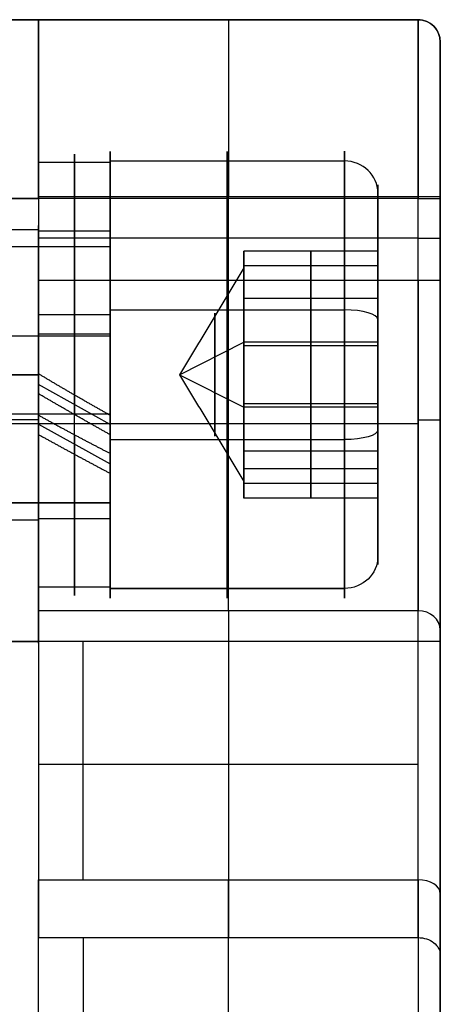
# Model space of a CAD drawing. Header units: millimetres. Extents: x -105 to 152, y -114 to 65.
# Tile 301 of 301: x 105 to 114, y 43 to 65. Entities that reach past the tile are written whole.
import ezdxf

# ---------------------------------------------------------------- set-up
doc = ezdxf.new("R2010")
doc.units = ezdxf.units.MM
doc.layers.add('Layer 01', color=7, linetype='Continuous', true_color=0x000000)

# ---------------------------------------------------------------- blocks, each defined once
blk = doc.blocks.new('Block 02')
at = {"layer": 'Layer 01'}
for p, q in [((113.576, 65), (-40.924, 65)), ((105.076, 61.913, 36.118), (105.076, 65, 36.118)), ((114.076, 40.157, 0.521), (114.076, 64.5, 0.521)), ((106.676, 61.779, 38.436), (106.676, 61.837, 38.453)), ((112.676, 59.815, 37.839), (112.676, 61.119, 38.235)), ((109.326, 59.173, 30.535), (109.326, 61.044, 30.535)), ((98.576, 60.303, 37), (105.076, 60.303, 37)), ((105.076, 60.181, 36.118), (105.076, 60.274, 36.118)), ((106.676, 60.267, 36.094), (105.076, 60.267, 36.094)), ((106.676, 59.923, 37.872), (106.676, 60.248, 37.971)), ((113.576, 60.109, 30.535), (105.076, 60.109, 30.535)), ((98.551, 59.923, 37.872), (106.676, 59.923, 37.872)), ((109.676, 59.458, 37.681), (109.676, 59.802, 37.785)), ((111.176, 59.16, 35.027), (111.176, 59.815, 37.839)), ((111.176, 59.815, 37.839), (111.176, 57.707, 39.812)), ((109.676, 59.544, 36.787), (109.676, 59.558, 36.738)), ((112.676, 59.487, 36.433), (109.676, 59.487, 36.433)), ((109.676, 59.18, 35.686), (109.676, 59.324, 35.73)), ((105.076, 59.173, 30.535), (113.576, 59.173, 30.535)), ((111.176, 56.398, 34.188), (111.176, 59.16, 35.027)), ((109.676, 58.99, 38.611), (109.676, 59.005, 38.562)), ((109.676, 58.743, 35.158), (109.676, 58.815, 34.922)), ((112.676, 58.761, 38.825), (109.676, 58.761, 38.825)), ((106.676, 58.506, 32.216), (111.926, 58.506, 32.216)), ((106.676, 58.488, 32.273), (106.676, 58.506, 32.216)), ((106.676, 58.393, 41.755), (105.076, 58.393, 41.755)), ((112.676, 57.779, 34.608), (112.676, 58.288, 32.933)), ((106.676, 57.924, 34.129), (106.676, 58.023, 33.804)), ((109.676, 57.783, 39.391), (109.676, 58.065, 39.477)), ((98.551, 57.924, 34.129), (106.676, 57.924, 34.129)), ((106.676, 57.959, 40.215), (105.076, 57.959, 40.215)), ((108.233, 57.053, 37), (109.676, 57.779, 34.608)), ((112.676, 57.779, 34.608), (109.676, 57.779, 34.608)), ((111.176, 57.707, 39.812), (111.176, 54.945, 38.973)), ((109.676, 57.42, 39.724), (109.676, 57.501, 39.46)), ((108.233, 57.053, 37), (109.676, 56.326, 39.392)), ((106.676, 55.942, 33.059), (105.076, 56.831, 32.808)), ((109.676, 56.605, 34.54), (109.676, 56.685, 34.276)), ((105.874, 56.601, 33.691), (105.874, 56.164, 32.141)), ((112.676, 56.326, 39.392), (109.676, 56.326, 39.392)), ((109.676, 56.04, 34.523), (109.676, 56.323, 34.609)), ((111.176, 54.29, 36.161), (111.176, 56.398, 34.188)), ((112.676, 55.818, 41.067), (112.676, 56.326, 39.392)), ((98.551, 56.181, 39.871), (106.676, 56.181, 39.871)), ((105.076, 56.04, 42.489), (98.576, 56.04, 42.489)), ((106.676, 56.082, 40.196), (106.676, 56.181, 39.871)), ((-26.924, 55.96, -42.489), (113.576, 55.96, -42.489)), ((105.076, 55.947, 33.076), (106.676, 55.058, 33.327)), ((105.878, 55.709, 33.942), (105.878, 55.272, 32.392)), ((106.676, 55.6, 41.784), (106.676, 55.617, 41.727)), ((106.676, 55.6, 41.784), (111.926, 55.6, 41.784)), ((109.676, 55.29, 39.078), (109.676, 55.362, 38.842)), ((112.676, 55.344, 35.175), (109.676, 55.344, 35.175)), ((109.676, 55.101, 35.438), (109.676, 55.116, 35.389)), ((109.676, 54.781, 38.27), (109.676, 54.925, 38.314)), ((111.176, 54.945, 38.973), (111.176, 54.29, 36.161)), ((105.076, 54.727, 42.489), (105.076, 54.727, 41.358)), ((105.076, 54.727, 39.397), (105.076, 54.727, 39.27)), ((105.076, 54.727, 34.73), (105.076, 54.727, 34.603)), ((105.076, 54.727, 32.642), (105.076, 54.727, 31.791)), ((109.676, 54.303, 36.215), (109.676, 54.647, 36.319)), ((112.676, 54.618, 37.567), (109.676, 54.618, 37.567)), ((109.676, 54.547, 37.262), (109.676, 54.562, 37.213)), ((112.676, 52.986, 35.765), (112.676, 54.29, 36.161)), ((98.551, 54.182, 36.128), (106.676, 54.182, 36.128)), ((106.676, 53.857, 36.029), (106.676, 54.182, 36.128)), ((98.576, 53.803, 37), (105.076, 53.803, 37)), ((105.076, 53.831, 36.118), (105.076, 53.925, 36.118)), ((106.676, 52.268, 35.547), (106.676, 52.326, 35.564)), ((106.676, 52.268, 35.547), (108.426, 52.268, 35.547)), ((106.676, 52.268, 35.547), (111.926, 52.268, 35.547)), ((105.076, 51.045, 36.118), (105.076, 52.192, 36.118))]:
    blk.add_line(p, q, dxfattribs=at)
at = {"layer": 'Layer 01', "extrusion": (1, -3.94194e-17, -3.62368e-15)}
blk.add_arc((61, 26.535, 105.076), 4, 0.5023, 89.3767, dxfattribs=at)
at = {"layer": 'Layer 01', "extrusion": (-1, 3.55271e-15, 1.26218e-28)}
blk.add_arc((-61, 38.489, -105.076), 4, 90, 180, dxfattribs=at)
at = {"layer": 'Layer 01', "extrusion": (1, 0, 0)}
for centre, radius, start, end in [((61, 26.535, 109.326), 4, 0.5023, 89.3767), ((61, -38.489, 114.076), 3.5, 270, 0), ((57.053, 37, 109.301), 5, 196.8945, 16.8945), ((57.053, 37, 109.301), 5, 16.8945, 196.8945), ((59.173, 39.035, 109.326), 8.5, 209.4223, 270), ((57.053, 37, 109.027), 1.375, 196.8945, 16.8945), ((57.053, 37, 109.027), 1.375, 16.8945, 196.8945), ((-17.956, -4.465, 114.076), 79.551, 29.42234, 38.7733), ((-4.474, 17.967, 114.076), 79.551, 299.42233, 308.85636), ((51.081, 50.989, 114.076), 9, 180, 218.7733)]:
    blk.add_arc(centre, radius, start, end, dxfattribs=at)
at = {"layer": 'Layer 01', "extrusion": (-1, 1.20219e-32, 1.19966e-32)}
blk.add_arc((-61, 26.535, -113.576), 4, 90.6233, 179.4977, dxfattribs=at)
at = {"layer": 'Layer 01'}
blk.add_arc((113.576, 64.5, -38.489), 0.5, 360, 90, dxfattribs=at)
at = {"layer": 'Layer 01', "extrusion": (-1, -9.89717e-47, 9.89717e-47)}
blk.add_arc((-61, -38.489, -113.576), 4, 180, 270, dxfattribs=at)
at = {"layer": 'Layer 01', "extrusion": (0, 0, -1)}
blk.add_arc((-113.576, 64.5, 5.959), 0.5, 90, 180, dxfattribs=at)
at = {"layer": 'Layer 01', "extrusion": (1, -4.06024e-15, 1.51854e-23)}
blk.add_arc((61, -38.489, 114.076), 3.5, 270, 360, dxfattribs=at)
at = {"layer": 'Layer 01', "extrusion": (1, -4.8228e-17, -4.14705e-15)}
blk.add_arc((61, 26.535, 114.076), 3.5, 0.5369, 89.3337, dxfattribs=at)
at = {"layer": 'Layer 01', "extrusion": (1, 1.34835e-15, -5.18119e-16)}
blk.add_arc((57.053, 37, 105.076), 4.94, 344.2589, 164.2589, dxfattribs=at)
at = {"layer": 'Layer 01', "extrusion": (-1, 0, 0)}
for centre, radius, start, end in [((-57.053, 37, -105.876), 4.94, 15.7411, 195.7411), ((-57.053, 37, -105.876), 4.94, 195.7411, 280.3762), ((-57.053, 37, -112.676), 4.25, 343.1055, 163.1055), ((-57.053, 37, -105.876), 3.34, 15.7411, 195.7411), ((-57.053, 37, -105.876), 3.34, 195.7411, 277.7923), ((-57.053, 37, -105.876), 3.34, 293.6898, 15.7411), ((-57.053, 37, -105.876), 4.94, 291.1059, 15.7411), ((-51.081, -50.989, -106.076), 8.5, 51.1436, 90), ((-51.081, 50.989, -106.076), 8.5, 321.2267, 0)]:
    blk.add_arc(centre, radius, start, end, dxfattribs=at)
at = {"layer": 'Layer 01', "extrusion": (-1, 3.60528e-17, 1.2791e-16)}
for radius, start, end in [(4.94, 15.7411, 195.7411), (4.94, 195.7411, 285.7411), (3.34, 15.7411, 195.7411), (3.34, 195.7411, 285.7411)]:
    blk.add_arc((-57.053, 37, -106.676), radius, start, end, dxfattribs=at)
at = {"layer": 'Layer 01', "extrusion": (1, -5.17134e-17, 1.70268e-16)}
for radius, start, end in [(5, 196.8945, 16.8945), (3, 16.8945, 196.8945)]:
    blk.add_arc((57.053, 37, 106.676), radius, start, end, dxfattribs=at)
at = {"layer": 'Layer 01', "extrusion": (-1, 5.17134e-17, -1.70268e-16)}
for centre, radius, start, end in [((-57.053, 37, -111.926), 5, 163.1055, 343.1055), ((-57.053, 37, -106.676), 5, 343.1055, 163.1055), ((-57.053, 37, -111.926), 5, 343.1055, 163.1055), ((-57.053, 37, -112.676), 4.25, 163.1055, 343.1055), ((-57.053, 37, -112.676), 4.25, 343.1055, 163.1055), ((-57.053, 37, -106.676), 3, 163.1055, 343.1055), ((-57.053, 37, -109.676), 2.5, 133.1055, 163.1055)]:
    blk.add_arc(centre, radius, start, end, dxfattribs=at)
at = {"layer": 'Layer 01', "extrusion": (-1, -2.83984e-16, -3.55714e-15)}
blk.add_arc((-57.053, 37, -105.076), 4.94, 195.7411, 274.9635, dxfattribs=at)
at = {"layer": 'Layer 01', "extrusion": (-1.05841e-14, -0.29061, 0.956842)}
blk.add_arc((111.926, 69.593, 18.823), 0.75, 0, 90, dxfattribs=at)
at = {"layer": 'Layer 01', "extrusion": (-2.01948e-27, -1, 7.10543e-14)}
blk.add_arc((113.576, -41.989, -61), 0.5, 270, 0, dxfattribs=at)
at = {"layer": 'Layer 01', "extrusion": (1, 2.01154e-15, -7.05046e-16)}
blk.add_arc((57.053, 37, 105.076), 3.34, 344.2589, 164.2589, dxfattribs=at)
at = {"layer": 'Layer 01', "extrusion": (-1, 3.09204e-29, -2.18629e-15)}
blk.add_arc((-57.053, 37, -105.076), 3.25, 90, 270, dxfattribs=at)
at = {"layer": 'Layer 01', "extrusion": (1, 1.33862e-16, -1.75802e-16)}
blk.add_arc((57.053, 37, 105.076), 3.34, 270.3148, 344.2589, dxfattribs=at)
at = {"layer": 'Layer 01', "extrusion": (0, 1, 1.46998e-07)}
blk.add_arc((-113.576, 30.035, 60.109), 0.5, 90, 180, dxfattribs=at)
at = {"layer": 'Layer 01', "extrusion": (-1, 3.14815e-17, 1.35225e-16)}
for start, end in [(163.1055, 193.1055), (343.1055, 13.1055)]:
    blk.add_arc((-57.053, 37, -109.676), 2.5, start, end, dxfattribs=at)
at = {"layer": 'Layer 01', "extrusion": (-1, 1.01367e-16, -9.48763e-17)}
blk.add_arc((-57.053, 37, -109.676), 2.5, 193.1055, 253.1055, dxfattribs=at)
at = {"layer": 'Layer 01', "extrusion": (1, -4.83056e-22, 3.28618e-15)}
blk.add_arc((59.173, 39.035, 105.076), 8.5, 209.4223, 270, dxfattribs=at)
at = {"layer": 'Layer 01', "extrusion": (-1, -7.13949e-30, -1.22232e-29)}
blk.add_arc((-59.173, 39.035, -113.576), 8.5, 270, 330.5777, dxfattribs=at)
at = {"layer": 'Layer 01', "extrusion": (6.43109e-08, 1, 8.26854e-08)}
blk.add_arc((-113.576, 30.035, 59.173), 0.5, 90, 180, dxfattribs=at)
at = {"layer": 'Layer 01', "extrusion": (-1, -3.66552e-30, -6.27559e-30)}
blk.add_arc((-59.173, 39.035, -114.076), 9, 270, 330.5777, dxfattribs=at)
at = {"layer": 'Layer 01', "extrusion": (-1, 3.26394e-16, -3.05492e-16)}
for start, end in [(73.1055, 133.1055), (253.1055, 313.1055)]:
    blk.add_arc((-57.053, 37, -109.676), 2.5, start, end, dxfattribs=at)
at = {"layer": 'Layer 01', "extrusion": (-1.77947e-16, 0.956842, 0.29061)}
blk.add_arc((-111.926, 14.573, 65.343), 0.75, 180, 270, dxfattribs=at)
at = {"layer": 'Layer 01', "extrusion": (-1, 3.09204e-29, 2.18629e-15)}
blk.add_arc((-57.053, 37, -105.076), 3.25, 270, 90, dxfattribs=at)
at = {"layer": 'Layer 01', "extrusion": (-1, 5.6061e-16, 1.70268e-16)}
blk.add_arc((-57.053, 37, -109.676), 2.5, 13.1055, 73.1055, dxfattribs=at)
at = {"layer": 'Layer 01', "extrusion": (1, 5.72555e-16, 3.76929e-15)}
blk.add_arc((57.053, 37, 105.076), 3.34, 164.2589, 254.2589, dxfattribs=at)
at = {"layer": 'Layer 01', "extrusion": (0, -1, 0)}
blk.add_arc((113.576, -41.989, -56.04), 0.5, 270, 0, dxfattribs=at)
at = {"layer": 'Layer 01', "extrusion": (-1.77947e-16, -0.956842, -0.29061)}
blk.add_arc((111.926, 23.073, -65.343), 0.75, 0, 90, dxfattribs=at)
at = {"layer": 'Layer 01', "extrusion": (1, 7.80418e-16, 2.76881e-15)}
blk.add_arc((57.053, 37, 105.076), 4.94, 164.2589, 254.2589, dxfattribs=at)
at = {"layer": 'Layer 01', "extrusion": (-1, -5.83734e-16, -3.63264e-16)}
blk.add_arc((-57.053, 37, -109.676), 2.5, 313.1055, 343.1055, dxfattribs=at)
at = {"layer": 'Layer 01', "extrusion": (-1, -1.36515e-17, -5.30358e-18)}
blk.add_arc((-57.053, 37, -106.676), 3.34, 301.7969, 15.7411, dxfattribs=at)
at = {"layer": 'Layer 01', "extrusion": (-1, 3.92205e-16, -1.95705e-16)}
blk.add_arc((-57.053, 37, -106.676), 4.94, 296.5186, 15.7411, dxfattribs=at)
at = {"layer": 'Layer 01', "extrusion": (0, 0.29061, -0.956842)}
blk.add_arc((-111.926, 61.093, -18.823), 0.75, 180, 270, dxfattribs=at)
at = {"layer": 'Layer 01', "extrusion": (1, -1.04153e-14, -8.3661e-15)}
blk.add_arc((-17.956, -4.465, 105.076), 80.051, 29.42234, 38.7733, dxfattribs=at)
at = {"layer": 'Layer 01', "extrusion": (-1, -1.18658e-28, -8.03306e-29)}
blk.add_arc((17.956, -4.465, -113.576), 80.051, 141.2267, 150.57766, dxfattribs=at)
at = {"layer": 'Layer 01', "extrusion": (-7.13949e-30, -0.491243, 0.871022)}
blk.add_arc((113.576, 61.717, 4.932), 0.5, 360, 90, dxfattribs=at)
at = {"layer": 'Layer 01', "extrusion": (1, -1.04807e-14, -8.41868e-15)}
blk.add_arc((-17.956, -4.465, 114.076), 79.551, 29.42234, 38.7733, dxfattribs=at)
at = {"layer": 'Layer 01', "extrusion": (-1, -3.48737e-15, -2.80124e-15)}
blk.add_arc((-51.081, 50.989, -105.076), 8.5, 270, 321.2267, dxfattribs=at)
at = {"layer": 'Layer 01', "extrusion": (3.09204e-29, 1, -3.09204e-29)}
blk.add_arc((-113.576, -41.989, 51.081), 0.5, 180, 270, dxfattribs=at)
at = {"layer": 'Layer 01', "extrusion": (-1, 1.87503e-29, -5.3161e-29)}
blk.add_arc((-51.081, -50.989, -113.576), 8.5, 51.1436, 90, dxfattribs=at)
at = {"layer": 'Layer 01', "extrusion": (-1, 5.48668e-24, 7.13572e-15)}
blk.add_arc((-51.081, -50.989, -114.076), 9, 51.1436, 90, dxfattribs=at)
at = {"layer": 'Layer 01', "extrusion": (-1, -2.8148e-15, 3.49386e-15)}
blk.add_arc((-51.081, -50.989, -105.076), 8.5, 360, 51.1436, dxfattribs=at)
at = {"layer": 'Layer 01', "extrusion": (1, -8.23456e-15, 1.02211e-14)}
blk.add_arc((-4.474, 17.967, 105.076), 80.051, 299.42233, 308.85636, dxfattribs=at)
at = {"layer": 'Layer 01', "extrusion": (-1, 1.9573e-28, -2.88665e-28)}
blk.add_arc((4.474, 17.967, -113.576), 80.051, 231.14364, 240.57767, dxfattribs=at)
at = {"layer": 'Layer 01', "extrusion": (1.19907e-28, 0.778721, 0.62737)}
blk.add_arc((-113.576, -62.753, 7.788), 0.5, 180, 270, dxfattribs=at)
at = {"layer": 'Layer 01', "extrusion": (1, -8.28632e-15, 1.02854e-14)}
blk.add_arc((-4.474, 17.967, 114.076), 79.551, 299.42233, 308.85636, dxfattribs=at)
at = {"layer": 'Layer 01', "extrusion": (-1, 1.59636e-29, 5.61748e-30)}
blk.add_arc((-51.081, 50.989, -113.576), 8.5, 321.2267, 0, dxfattribs=at)
at = {"layer": 'Layer 01', "extrusion": (-4.0523e-15, 0.62624, -0.77963)}
blk.add_arc((-113.576, 62.755, -7.764), 0.5, 89.9998, 180.0002, dxfattribs=at)
at = {"layer": 'Layer 01', "extrusion": (-1, -7.16515e-15, 5.51722e-24)}
blk.add_arc((-51.081, 50.989, -114.076), 9, 321.2267, 0, dxfattribs=at)
at = {"layer": 'Layer 01'}
for points in [[(-26.924, 65, -38.489), (43.326, 65, -38.489), (113.576, 65, -38.489)], [(105.076, 65, 38.489), (101.826, 65, 38.489), (98.576, 65, 38.489)], [(113.576, 65, 26.57), (109.326, 65, 26.57), (105.076, 65, 26.57)], [(105.076, 65, 26.57), (105.076, 65, 32.53), (105.076, 65, 38.489)], [(113.576, 65, -38.489), (113.576, 65, -5.959), (113.576, 65, 26.57)], [(114.076, 64.5, -38.489), (114.076, 64.5, -5.961), (114.076, 64.5, 26.568)], [(106.676, 61.807, 35.66), (105.876, 61.807, 35.66), (105.076, 61.807, 35.66)], [(106.676, 61.837, 38.453), (109.301, 61.837, 38.453), (111.926, 61.837, 38.453)], [(113.576, 61, -42.489), (43.326, 61, -42.489), (-26.924, 61, -42.489)], [(98.576, 61, 42.489), (101.826, 61, 42.489), (105.076, 61, 42.489)], [(105.076, 61.044, 30.535), (109.326, 61.044, 30.535), (113.576, 61.044, 30.535)], [(105.076, 61.044, 30.535), (105.076, 60.109, 30.535), (105.076, 59.173, 30.535)], [(105.076, 61, 42.489), (105.076, 56.04, 42.489), (105.076, 51.081, 42.489)], [(113.576, 59.173, 30.535), (113.576, 60.109, 30.535), (113.576, 61.044, 30.535)], [(113.576, 51.081, -42.489), (113.576, 56.04, -42.489), (113.576, 61, -42.489)], [(114.076, 61.041, 30.035), (114.076, 60.107, 30.035), (114.076, 59.173, 30.035)], [(114.076, 51.081, -41.989), (114.076, 56.04, -41.989), (114.076, 61, -41.989)], [(106.676, 60.267, 36.094), (105.876, 60.267, 36.094), (105.076, 60.267, 36.094)], [(98.551, 59.923, 37.872), (102.614, 59.923, 37.872), (106.676, 59.923, 37.872)], [(112.676, 59.815, 37.839), (111.176, 59.815, 37.839), (109.676, 59.815, 37.839)], [(109.676, 59.815, 37.839), (109.676, 59.651, 37.136), (109.676, 59.487, 36.433)], [(109.676, 58.761, 38.825), (109.676, 59.288, 38.332), (109.676, 59.815, 37.839)], [(112.676, 59.16, 35.027), (112.676, 59.487, 36.433), (112.676, 59.815, 37.839)], [(112.676, 59.815, 37.839), (112.676, 58.761, 38.825), (112.676, 57.707, 39.812)], [(109.676, 59.445, 37.727), (108.954, 58.249, 37.363), (108.233, 57.053, 37)], [(109.676, 59.487, 36.433), (109.676, 59.324, 35.73), (109.676, 59.16, 35.027)], [(105.076, 59.173, 30.535), (109.326, 59.173, 30.535), (113.576, 59.173, 30.535)], [(112.676, 59.16, 35.027), (111.176, 59.16, 35.027), (109.676, 59.16, 35.027)], [(109.676, 59.16, 35.027), (109.676, 58.47, 34.818), (109.676, 57.779, 34.608)], [(112.676, 56.398, 34.188), (112.676, 57.779, 34.608), (112.676, 59.16, 35.027)], [(109.676, 57.707, 39.812), (109.676, 58.234, 39.318), (109.676, 58.761, 38.825)], [(109.676, 57.779, 34.608), (109.676, 57.089, 34.398), (109.676, 56.398, 34.188)], [(109.676, 56.326, 39.392), (109.676, 57.017, 39.602), (109.676, 57.707, 39.812)], [(109.676, 57.707, 39.812), (111.176, 57.707, 39.812), (112.676, 57.707, 39.812)], [(112.676, 57.707, 39.812), (112.676, 56.326, 39.392), (112.676, 54.945, 38.973)], [(105.076, 57.053, 40.25), (101.826, 57.053, 40.25), (98.576, 57.053, 40.25)], [(98.576, 57.053, 33.75), (101.826, 57.053, 33.75), (105.076, 57.053, 33.75)], [(105.076, 56.625, 32.079), (105.076, 56.848, 32.869), (105.076, 57.071, 33.66)], [(108.233, 57.053, 37), (108.954, 55.857, 36.637), (109.676, 54.661, 36.273)], [(112.676, 56.398, 34.188), (111.176, 56.398, 34.188), (109.676, 56.398, 34.188)], [(109.676, 56.398, 34.188), (109.676, 55.871, 34.682), (109.676, 55.344, 35.175)], [(109.676, 54.945, 38.973), (109.676, 55.636, 39.182), (109.676, 56.326, 39.392)], [(112.676, 54.29, 36.161), (112.676, 55.344, 35.175), (112.676, 56.398, 34.188)], [(105.076, 56.146, 33.785), (105.076, 55.929, 33.015), (105.076, 55.712, 32.245)], [(106.676, 55.712, 32.245), (106.676, 55.929, 33.015), (106.676, 56.146, 33.785)], [(109.676, 55.344, 35.175), (109.676, 54.817, 35.668), (109.676, 54.29, 36.161)], [(106.676, 55.293, 34.161), (106.676, 55.07, 33.371), (106.676, 54.847, 32.58)], [(112.676, 54.945, 38.973), (111.176, 54.945, 38.973), (109.676, 54.945, 38.973)], [(109.676, 54.618, 37.567), (109.676, 54.781, 38.27), (109.676, 54.945, 38.973)], [(112.676, 54.945, 38.973), (112.676, 54.618, 37.567), (112.676, 54.29, 36.161)], [(109.676, 54.29, 36.161), (109.676, 54.454, 36.864), (109.676, 54.618, 37.567)], [(112.676, 54.29, 36.161), (111.176, 54.29, 36.161), (109.676, 54.29, 36.161)], [(106.676, 54.182, 36.128), (102.614, 54.182, 36.128), (98.551, 54.182, 36.128)], [(105.076, 53.838, 37.906), (105.876, 53.838, 37.906), (106.676, 53.838, 37.906)], [(106.676, 52.298, 38.34), (105.876, 52.298, 38.34), (105.076, 52.298, 38.34)], [(111.926, 52.268, 35.547), (109.301, 52.268, 35.547), (106.676, 52.268, 35.547)], [(113.576, 51.77, 34.86), (109.326, 51.77, 34.86), (105.076, 51.77, 34.86)], [(98.576, 51.081, 42.489), (101.826, 51.081, 42.489), (105.076, 51.081, 42.489)], [(113.576, 51.081, -42.489), (106.076, 51.081, -42.489), (98.576, 51.081, -42.489)], [(105.076, 48.332, 40.412), (109.326, 48.332, 40.412), (113.576, 48.332, 40.412)], [(105.076, 45.748, -44.37), (109.326, 45.748, -44.37), (113.576, 45.748, -44.37)], [(105.076, 44.454, 45.666), (109.326, 44.454, 45.666), (113.576, 44.454, 45.666)]]:
    blk.add_open_spline(points, degree=2, dxfattribs=at)
for points, knots in [([(114.076, 64.5, 26.568), (114.076, 64.63, 26.569), (114.022, 64.761, 26.569), (113.837, 64.946, 26.57), (113.708, 65, 26.57), (113.576, 65, 26.57)], [-0.805211, -0.805211, -0.805211, -0.805211, -0.4026055, -0.4026055, 0, 0, 0, 0]), ([(113.576, 61.044, 30.535), (113.708, 61.044, 30.535), (113.837, 61.043, 30.481), (114.022, 61.042, 30.296), (114.076, 61.042, 30.165), (114.076, 61.041, 30.035)], [-0.805209, -0.805209, -0.805209, -0.805209, -0.4026045, -0.4026045, 0, 0, 0, 0])]:
    blk.add_open_spline(points, degree=3, knots=knots, dxfattribs=at)
for points, weights, degree in [([(106.676, 56.146, 33.785), (106.134, 56.448, 33.7), (105.597, 56.758, 33.658), (105.076, 57.071, 33.66)], [1, 0.993466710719, 0.993466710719, 1], 3), ([(106.676, 55.712, 32.245), (106.139, 56.011, 32.161), (105.604, 56.316, 32.105), (105.076, 56.625, 32.079)], [1, 0.997053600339, 0.997053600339, 1], 3), ([(105.076, 56.146, 33.785), (105.618, 55.845, 33.87), (106.155, 55.559, 33.996), (106.676, 55.293, 34.161)], [1, 0.993466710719, 0.993466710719, 1], 3), ([(105.076, 55.712, 32.245), (105.613, 55.414, 32.329), (106.148, 55.125, 32.441), (106.676, 54.847, 32.58)], [1, 0.997053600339, 0.997053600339, 1], 3), ([(109.326, 51.77, 34.86), (109.326, 48.554, 40.562), (109.326, 44.454, 45.666)], [0.999291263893, 0.995965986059, 0.999291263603], 2), ([(109.326, 34.851, -51.759), (109.326, 40.604, -48.514), (109.326, 45.748, -44.37)], [0.999291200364, 0.995906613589, 0.999291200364], 2)]:
    blk.add_rational_spline(points, weights, degree=degree, dxfattribs=at)

msp = doc.modelspace()

# ---------------------------------------------------------------- block references
at = {"layer": 'Layer 01'}
msp.add_blockref('Block 02', (0, 0), dxfattribs=at)

doc.saveas('drawing.dxf')
